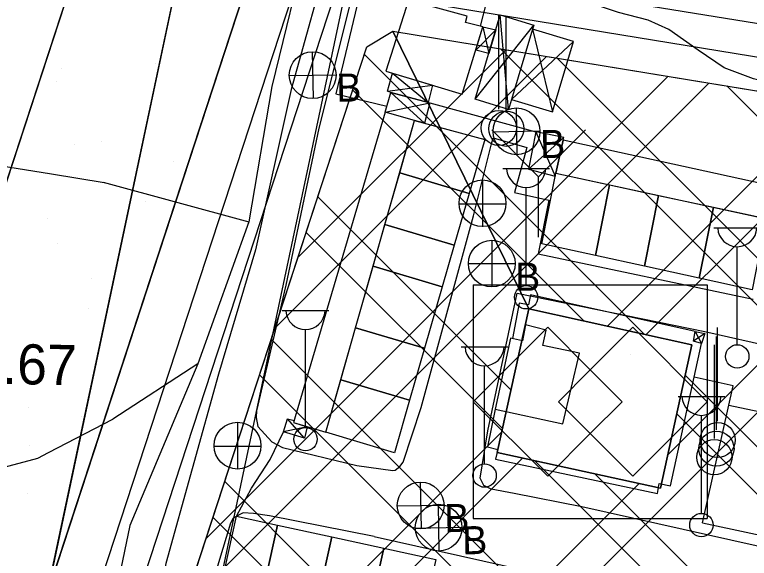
# Model space of a CAD drawing. Extents: x 417995 to 421451, y 4454518 to 4458015.
# Drawn here: x 419714.7 to 419824.7, y 4456072.3 to 4456153.7 of the extents above; entities that cross this region are included whole.
import ezdxf

# ---------------------------------------------------------------- set-up
doc = ezdxf.new("R2010")
doc.units = 0
for name, color, linetype in [('ADAKENARI', 7, 'Continuous'), ('B_Imalat', 7, 'Continuous'), ('B_Kapi', 7, 'Continuous'), ('B_Mesken', 7, 'Continuous'), ('B_Sundurma', 7, 'Continuous'), ('B_Teras', 7, 'Continuous'), ('B_Ticari', 7, 'Continuous'), ('KALDIRIM_FAT', 7, 'Continuous'), ('PL_AYA_PARK_DINLENME', 7, 'Continuous'), ('PL_KA_TARIM_ALANI', 7, 'Continuous'), ('PL_SOSYAL_TESIS', 7, 'Continuous'), ('PL_TOPLU_ISYERI', 7, 'Continuous'), ('S_Bayrak_Diregi', 7, 'Continuous'), ('S_Cad_Sok_Lambasi', 7, 'Continuous'), ('S_Rogar_Kapagi', 7, 'Continuous'), ('S_Rogar_Kapagi_Buski', 7, 'Continuous'), ('S_Yangin_Vanasi', 7, 'Continuous'), ('Sinir_Duvar_tek_tarafa_ait', 7, 'Continuous'), ('Sinir_itirazli_Mulkiyet', 7, 'Continuous'), ('Sinir_Parmaklik_bir_taraf', 7, 'Continuous'), ('Sinir_Tel_bir_taraf', 7, 'Continuous'), ('TRFAT_KULTURELTESIS', 7, 'Continuous'), ('TRFAT_PARKALANI', 7, 'Continuous'), ('TRFAT_SOSYAL', 7, 'Continuous'), ('TRFAT_TOPLUİŞYERLERİ', 7, 'Continuous'), ('Y_Kot_Noktasi', 7, 'Continuous'), ('Yol_Kaldirim_kenari_bordurtasi', 7, 'Continuous'), ('Yol_Sose', 7, 'Continuous')]:
    doc.layers.add(name, color=color, linetype=linetype)

msp = doc.modelspace()

# ---------------------------------------------------------------- linework, layer by layer
at = {"layer": 'ADAKENARI'}
for p, q in [((419679.75, 4456025.55), (419730.88, 4456181.8)), ((419712.12, 4456044.1), (419754.34, 4456173.09)), ((419767.44, 4456148.85), (419771.34, 4456151.21)), ((419771.34, 4456151.21), (420017.31, 4456110.85)), ((419740.97, 4456067.94), (419767.44, 4456148.85)), ((419786.95, 4456088.17), (419791.67, 4456109.65)), ((419791.67, 4456109.65), (419816.08, 4456104.28)), ((419816.08, 4456104.28), (419811.36, 4456082.8)), ((419811.36, 4456082.8), (419786.95, 4456088.17))]:
    msp.add_line(p, q, dxfattribs=at)
at = {"layer": 'B_Imalat'}
for points in [[(419770.18, 4456139.1), (419756.45, 4456092.62), (419761.32, 4456091.17), (419774.58, 4456137.83)], [(419774.58, 4456137.83), (419785.08, 4456134.99), (419782.75, 4456126.92), (419772.36, 4456130.02)], [(419843.42, 4456119.65), (419844.44, 4456124.45), (419796.82, 4456134.91), (419795.72, 4456129.95)], [(419772.36, 4456130.02), (419782.75, 4456126.92), (419780.52, 4456119.17), (419770.15, 4456122.26)], [(419795.72, 4456129.95), (419803.75, 4456128.21), (419801.65, 4456117.63), (419793.62, 4456119.38)], [(419803.75, 4456128.21), (419811.09, 4456126.63), (419808.99, 4456116.03), (419801.65, 4456117.63)], [(419811.09, 4456126.63), (419819.3, 4456124.85), (419817.19, 4456114.24), (419808.99, 4456116.03)], [(419819.3, 4456124.85), (419827.21, 4456123.15), (419825.1, 4456112.52), (419817.19, 4456114.24)], [(419770.15, 4456122.26), (419780.52, 4456119.17), (419778.73, 4456112.95), (419768.38, 4456116.03)], [(419768.38, 4456116.03), (419778.73, 4456112.95), (419776.08, 4456103.74), (419765.76, 4456106.81)], [(419765.76, 4456106.81), (419776.08, 4456103.74), (419773.84, 4456095.99), (419763.56, 4456099.04)], [(419763.56, 4456099.04), (419773.84, 4456095.99), (419771.57, 4456088.12), (419761.32, 4456091.17)], [(419747.94, 4456078.63), (419754.08, 4456077.29), (419751.76, 4456066.83), (419745.63, 4456068.2)], [(419754.08, 4456077.29), (419762.21, 4456075.53), (419759.87, 4456065), (419751.76, 4456066.83)], [(419762.21, 4456075.53), (419769.96, 4456073.85), (419767.61, 4456063.27), (419759.87, 4456065)], [(419769.96, 4456073.85), (419777.77, 4456072.15), (419775.41, 4456061.51), (419767.61, 4456063.27)]]:
    msp.add_lwpolyline(points, close=True, dxfattribs=at)
at = {"layer": 'B_Kapi'}
msp.add_lwpolyline([(419750.19, 4456082.82), (419752.98, 4456087.08)], dxfattribs=at)
at = {"layer": 'B_Mesken'}
msp.add_lwpolyline([(419773.65, 4456155.89), (419770.28, 4456145.21), (419781.72, 4456141.76), (419784.81, 4456151.85), (419782.21, 4456152.5), (419782.44, 4456153.44)], close=True, dxfattribs=at)
at = {"layer": 'B_Sundurma'}
for p, q in [((419788.61, 4456139.5), (419787.41, 4456153.64)), ((419783.62, 4456141.01), (419792.44, 4456152.12)), ((419784.81, 4456151.85), (419785.67, 4456147.85)), ((419786.74, 4456151.4), (419783.74, 4456148.35)), ((419792.24, 4456151.5), (419795.2, 4456139.15)), ((419789.07, 4456141), (419798.37, 4456149.64)), ((419771.29, 4456144.91), (419776.61, 4456140.53)), ((419770.51, 4456142.21), (419777.26, 4456143.11)), ((419771.01, 4456142.05), (419776.07, 4456137.42)), ((419770.18, 4456139.1), (419776.84, 4456140.46)), ((419796.93, 4456135.28), (419791.62, 4456130.54)), ((419792.74, 4456136.13), (419795.63, 4456129.52)), ((419818.01, 4456105.95), (419816.34, 4456104.8)), ((419816.56, 4456106.25), (419817.54, 4456104.48)), ((419758.08, 4456090.31), (419755.57, 4456093.2)), ((419758.52, 4456092), (419754.94, 4456091.22))]:
    msp.add_line(p, q, dxfattribs=at)
for points in [[(419792.24, 4456151.5), (419789.07, 4456141), (419788.61, 4456139.5), (419783.62, 4456141.01), (419787.41, 4456153.64), (419792.44, 4456152.12)], [(419784.81, 4456151.85), (419786.74, 4456151.4), (419785.67, 4456147.85), (419783.74, 4456148.35)], [(419792.24, 4456151.5), (419789.07, 4456141), (419795.2, 4456139.15), (419798.37, 4456149.64)], [(419771.01, 4456142.05), (419770.51, 4456142.21), (419771.29, 4456144.91), (419777.26, 4456143.11), (419776.61, 4456140.53)], [(419770.18, 4456139.1), (419771.01, 4456142.05), (419776.84, 4456140.46), (419776.07, 4456137.42), (419774.58, 4456137.83)], [(419796.82, 4456134.91), (419796.93, 4456135.28), (419792.74, 4456136.13), (419791.62, 4456130.54), (419795.63, 4456129.52), (419795.72, 4456129.95)], [(419816.56, 4456106.25), (419818.01, 4456105.95), (419817.54, 4456104.48), (419816.34, 4456104.8)], [(419758.52, 4456092), (419758.08, 4456090.31), (419754.94, 4456091.22), (419755.57, 4456093.2), (419756.54, 4456092.94), (419756.45, 4456092.62)]]:
    msp.add_lwpolyline(points, close=True, dxfattribs=at)
at = {"layer": 'B_Teras'}
msp.add_lwpolyline([(419799.28, 4456103.03), (419793.78, 4456104.17), (419794.26, 4456106.47), (419791.17, 4456107.27), (419790.72, 4456104.86), (419788.93, 4456105.27), (419786.64, 4456094.61), (419796.74, 4456092.45)], close=True, dxfattribs=at)
at = {"layer": 'B_Ticari'}
msp.add_lwpolyline([(419791.92, 4456111.77), (419791.64, 4456110.27), (419790.25, 4456110.51), (419789.22, 4456105.2), (419788.93, 4456105.27), (419786.64, 4456094.61), (419785.47, 4456089.01), (419787.03, 4456088.62), (419786.7, 4456087.17), (419810.92, 4456082.01), (419811.19, 4456083.49), (419812.88, 4456083.16), (419817.54, 4456104.48), (419816.34, 4456104.8), (419816.56, 4456106.25)], close=True, dxfattribs=at)
at = {"layer": 'KALDIRIM_FAT'}
for p, q in [((419726.93, 4456066.84), (419760.9, 4456170.65)), ((419732.63, 4456064.98), (419766.53, 4456168.56)), ((419764.54, 4456162.46), (420016.91, 4456121.05)), ((419762.96, 4456157.65), (420017.11, 4456115.95))]:
    msp.add_line(p, q, dxfattribs=at)
at = {"layer": 'PL_AYA_PARK_DINLENME'}
for points in [[(420118.96, 4457025.05), (419997.85, 4457034.52), (419976.45, 4456862.61), (419990.59, 4456775.21), (419973.03, 4456658.34), (419937.97, 4456539.69), (419817.34, 4456389.19), (419730.88, 4456181.8), (419679.75, 4456025.55), (419854.6, 4455987.6)], [(419859.9, 4456012.03), (419712.12, 4456044.1), (419754.34, 4456173.09), (419839.06, 4456376.31), (419960.56, 4456527.89), (419997.49, 4456652.91), (420015.89, 4456775.35), (420001.7, 4456863.07), (420019.71, 4457007.73), (420039.67, 4457006.17), (420110.63, 4457000.62), (420122.08, 4456999.73), (420124.45, 4456999.54)], [(420013.63, 4456854.22), (420021.56, 4456763.74), (419972.35, 4456528.79), (419896.15, 4456444.66), (419851.71, 4456390.68), (419781.86, 4456219.24), (419743.76, 4456181.14), (419715.18, 4456046.21), (419900.92, 4456001.76), (419824.72, 4455719.19), (419823.13, 4455660.45), (419756.46, 4455592.19), (419783.44, 4455525.52), (419794.56, 4455425.51), (419778.68, 4455323.91), (419819.96, 4455165.16), (419792.54, 4455014.98)], [(419884.24, 4455014.01), (419916.83, 4455187.99), (419837.29, 4455197.86), (419804.18, 4455325.18), (419819.77, 4455424.95), (419807.91, 4455531.7), (419785.76, 4455586.42), (419835.59, 4455637.43), (419842.19, 4455646.09), (419927.54, 4456021.09), (419744.69, 4456064.85), (419766.68, 4456168.71), (419803.1, 4456205.13), (419873.42, 4456377.73), (419915.08, 4456428.31), (419995.43, 4456517.04), (420046.79, 4456762.24), (420038.67, 4456854.78)]]:
    msp.add_lwpolyline(points, dxfattribs=at)
at = {"layer": 'PL_KA_TARIM_ALANI'}
msp.add_line((419715.18, 4456046.21), (419743.76, 4456181.14), dxfattribs=at)
at = {"layer": 'PL_SOSYAL_TESIS'}
msp.add_lwpolyline([(419816.08, 4456104.28), (419811.36, 4456082.8), (419786.95, 4456088.17), (419791.67, 4456109.65)], close=True, dxfattribs=at)
at = {"layer": 'PL_TOPLU_ISYERI'}
msp.add_lwpolyline([(419864.15, 4456031.57), (419747.27, 4456056.94), (419745.58, 4456057.5), (419744.04, 4456058.4), (419742.72, 4456059.59), (419741.68, 4456061.04), (419740.96, 4456062.67), (419740.59, 4456064.41), (419740.59, 4456066.2), (419740.97, 4456067.94), (419767.44, 4456148.85), (419771.34, 4456151.21), (419791.67, 4456109.65), (419786.95, 4456088.17), (419811.36, 4456082.8), (419816.08, 4456104.28), (419791.67, 4456109.65), (419771.34, 4456151.21), (420017.31, 4456110.85)], dxfattribs=at)
at = {"layer": 'S_Bayrak_Diregi'}
for p, q in [((419787.18, 4456139.54), (419787.18, 4456153.54)), ((419788.29, 4456139.42), (419788.29, 4456153.42)), ((419819.93, 4456092.85), (419819.93, 4456106.85)), ((419819.74, 4456091.53), (419819.74, 4456105.53)), ((419819.44, 4456090.26), (419819.44, 4456104.26))]:
    msp.add_line(p, q, dxfattribs=at)
for centre in [(419787.19, 4456136.72), (419788.3, 4456136.6), (419819.94, 4456090.03), (419819.75, 4456088.71), (419819.45, 4456087.45)]:
    msp.add_circle(centre, 2.63, dxfattribs=at)
at = {"layer": 'S_Cad_Sok_Lambasi'}
for p, q in [((419787.78, 4456130.63), (419794.78, 4456130.63)), ((419791.28, 4456113.13), (419791.28, 4456127.81)), ((419819.37, 4456121.78), (419826.37, 4456121.78)), ((419822.87, 4456104.28), (419822.87, 4456118.96)), ((419754.75, 4456109.39), (419761.75, 4456109.39)), ((419758.25, 4456091.89), (419758.25, 4456106.56)), ((419781.55, 4456103.95), (419788.55, 4456103.95)), ((419785.05, 4456086.45), (419785.05, 4456101.13)), ((419814, 4456096.54), (419821, 4456096.54)), ((419817.5, 4456079.04), (419817.5, 4456093.71))]:
    msp.add_line(p, q, dxfattribs=at)
for centre in [(419791.28, 4456111.38), (419822.87, 4456102.53), (419758.25, 4456090.14), (419785.05, 4456084.7), (419817.5, 4456077.29)]:
    msp.add_circle(centre, 1.75, dxfattribs=at)
for centre in [(419791.28, 4456130.73), (419822.87, 4456121.88), (419758.25, 4456109.49), (419785.05, 4456104.06), (419817.5, 4456096.64)]:
    msp.add_arc(centre, 2.93, 183.298, 356.9072, dxfattribs=at)
at = {"layer": 'S_Rogar_Kapagi'}
for p, q in [((419784.79, 4456121.93), (419784.79, 4456128.93)), ((419781.22, 4456125.39), (419788.22, 4456125.39)), ((419748.13, 4456085.65), (419748.13, 4456092.65)), ((419744.56, 4456089.11), (419751.56, 4456089.11))]:
    msp.add_line(p, q, dxfattribs=at)
for centre in [(419784.74, 4456125.45), (419748.08, 4456089.17)]:
    msp.add_circle(centre, 3.5, dxfattribs=at)
at = {"layer": 'S_Rogar_Kapagi_Buski'}
for p, q in [((419759.27, 4456148.13), (419759.39, 4456141.13)), ((419755.83, 4456144.57), (419762.83, 4456144.69)), ((419789.77, 4456139.71), (419789.89, 4456132.71)), ((419786.33, 4456136.15), (419793.33, 4456136.27)), ((419786.13, 4456119.92), (419786.13, 4456112.92)), ((419782.63, 4456116.42), (419789.63, 4456116.42)), ((419775.43, 4456083.71), (419775.55, 4456076.71)), ((419771.99, 4456080.15), (419778.99, 4456080.27)), ((419778.11, 4456080.4), (419778.23, 4456073.4)), ((419774.67, 4456076.84), (419781.67, 4456076.96))]:
    msp.add_line(p, q, dxfattribs=at)
for centre in [(419759.33, 4456144.63), (419789.83, 4456136.21), (419786.13, 4456116.42), (419775.49, 4456080.21), (419778.17, 4456076.9)]:
    msp.add_circle(centre, 3.5, dxfattribs=at)
at = {"layer": 'S_Yangin_Vanasi'}
for p, q in [((419793.13, 4456129.42), (419786.13, 4456136.42)), ((419793.13, 4456129.42), (419800.17, 4456136.42)), ((419793.13, 4456120.36), (419793.13, 4456129.42))]:
    msp.add_line(p, q, dxfattribs=at)
at = {"layer": 'Sinir_Duvar_tek_tarafa_ait'}
msp.add_lwpolyline([(419776.84, 4456140.46), (419792.74, 4456136.13)], dxfattribs=at)
at = {"layer": 'Sinir_itirazli_Mulkiyet'}
for points in [[(419758.64, 4456165.24), (419753.22, 4456142.92), (419749.78, 4456122.66), (419742.15, 4456101.42), (419729.42, 4456093.16)], [(419534.85, 4456158.13), (419575.69, 4456150.54), (419612.96, 4456142.42), (419636.91, 4456139.59), (419666.18, 4456138.3), (419704.62, 4456132.37), (419720.25, 4456129.85)], [(419684.68, 4456135.45), (419679.43, 4456088.53), (419679.31, 4456084.53), (419679.31, 4456084.26), (419679.57, 4456083.83), (419682.37, 4456083.13), (419686.36, 4456082.52), (419695.02, 4456082.76), (419711.61, 4456085.56), (419718.18, 4456087.29), (419719.81, 4456088.14)], [(419720.25, 4456129.85), (419728.12, 4456128.58)], [(419727.97, 4456128.6), (419749.78, 4456122.66)], [(419742.15, 4456101.42), (419731.98, 4456077.21), (419728.45, 4456060.42), (419727.9, 4456054.49), (419728.02, 4456049.68), (419728.09, 4456047.57), (419728.89, 4456044.63), (419730.02, 4456041.47), (419732.24, 4456038.6)], [(419719.81, 4456088.14), (419729.42, 4456093.16)]]:
    msp.add_lwpolyline(points, dxfattribs=at)
at = {"layer": 'Sinir_Parmaklik_bir_taraf'}
msp.add_lwpolyline([(419765.97, 4456155.16), (419762.79, 4456141.82), (419770.43, 4456140)], dxfattribs=at)
at = {"layer": 'Sinir_Tel_bir_taraf'}
for points in [[(419849.37, 4456132.69), (419844.11, 4456135.1), (419842.3, 4456136.33), (419841.45, 4456137.16), (419839.85, 4456138.44), (419837.72, 4456139.94), (419834.46, 4456141.68), (419832.37, 4456142.38), (419828.44, 4456143.27), (419825.32, 4456144.09), (419820.93, 4456145.7), (419817.03, 4456148.38), (419812.61, 4456151.44), (419809.51, 4456152.86), (419805.1, 4456153.98), (419801.66, 4456155.13), (419799.43, 4456156.8), (419797.08, 4456158.2), (419792.72, 4456161.53), (419784.09, 4456165.28), (419773.42, 4456169.24)], [(419771.56, 4456161.89), (419784.36, 4456157.21), (419785.65, 4456156.86), (419784.4, 4456151.96)], [(419752.98, 4456087.08), (419754.94, 4456091.22)], [(419747.94, 4456078.63), (419750.19, 4456082.82)]]:
    msp.add_lwpolyline(points, dxfattribs=at)
at = {"layer": 'TRFAT_KULTURELTESIS'}
msp.add_line((419806.95, 4456102.8), (419806.95, 4456102.8), dxfattribs=at)
at = {"layer": 'TRFAT_PARKALANI'}
for p, q in [((419735.82, 4456146.3), (419735.82, 4456146.3)), ((419721.81, 4456145.58), (419721.81, 4456145.58)), ((419721.05, 4456143.7), (419721.05, 4456143.7)), ((419742.48, 4456137.32), (419742.48, 4456137.32)), ((419723.69, 4456134.24), (419723.69, 4456134.24)), ((419727.71, 4456134.72), (419727.71, 4456134.72)), ((419738.46, 4456131.64), (419738.46, 4456131.64)), ((419734.37, 4456125.74), (419734.37, 4456125.74)), ((419719.59, 4456123.14), (419719.59, 4456123.14)), ((419721.08, 4456119.47), (419721.08, 4456119.47)), ((419726.25, 4456114.16), (419726.25, 4456114.16)), ((419725.77, 4456109.75), (419725.77, 4456109.75)), ((419718.14, 4456102.57), (419718.14, 4456102.57)), ((419716.74, 4456094.85), (419716.74, 4456094.85)), ((419724.8, 4456093.59), (419724.8, 4456093.59)), ((419716.88, 4456089.23), (419716.88, 4456089.23)), ((419716.69, 4456082.01), (419716.69, 4456082.01))]:
    msp.add_line(p, q, dxfattribs=at)
at = {"layer": 'TRFAT_SOSYAL'}
for p, q in [((419783.37, 4456113.25), (419783.37, 4456078.25)), ((419783.37, 4456113.25), (419818.37, 4456113.25)), ((419818.37, 4456113.25), (419818.37, 4456078.25)), ((419783.37, 4456095.75), (419794.51, 4456106.89)), ((419794.51, 4456106.89), (419800.87, 4456100.52)), ((419800.87, 4456100.52), (419807.24, 4456106.89)), ((419807.24, 4456106.89), (419818.37, 4456095.75)), ((419796.1, 4456095.75), (419800.87, 4456100.52)), ((419800.87, 4456100.52), (419805.65, 4456095.75)), ((419783.37, 4456095.75), (419794.51, 4456084.61)), ((419796.1, 4456095.75), (419800.87, 4456090.98)), ((419805.65, 4456095.75), (419800.87, 4456090.98)), ((419818.37, 4456095.75), (419807.24, 4456084.61)), ((419800.87, 4456090.98), (419794.51, 4456084.61)), ((419800.87, 4456090.98), (419807.24, 4456084.61)), ((419783.37, 4456078.25), (419818.37, 4456078.25))]:
    msp.add_line(p, q, dxfattribs=at)
msp.add_lwpolyline([(419796.1, 4456095.75), (419800.87, 4456100.52), (419805.65, 4456095.75), (419800.87, 4456090.98)], close=True, dxfattribs=at)
at = {"layer": 'TRFAT_TOPLUİŞYERLERİ'}
for p, q in [((419788.25, 4456148.44), (419757.13, 4456117.31)), ((419787.46, 4456148.57), (419954, 4455982.02)), ((419794.32, 4456147.44), (419753.69, 4456106.8)), ((419767.08, 4456147.73), (419808.96, 4456105.85)), ((419795.91, 4456147.18), (419962.72, 4455980.37)), ((419812.55, 4456144.45), (419743.37, 4456075.27)), ((419818.62, 4456143.45), (419740.59, 4456065.42)), ((419821.29, 4456143.02), (419988.89, 4455975.42)), ((419765.34, 4456142.4), (419799.9, 4456107.84)), ((419836.84, 4456140.46), (419803.44, 4456107.06)), ((419842.92, 4456139.47), (419809.24, 4456105.79)), ((419861.14, 4456136.48), (419812.46, 4456087.79)), ((419867.22, 4456135.48), (419781.29, 4456049.56)), ((419760.11, 4456126.42), (419789, 4456097.52)), ((419758.36, 4456121.09), (419787.73, 4456091.72)), ((419753.13, 4456105.11), (419816.28, 4456041.96)), ((419751.39, 4456099.78), (419807.25, 4456043.92)), ((419815.08, 4456099.73), (419927.83, 4455986.98)), ((419813.81, 4456093.93), (419919.11, 4455988.63)), ((419787.63, 4456091.25), (419752.24, 4456055.86)), ((419790.78, 4456087.33), (419758.05, 4456054.6)), ((419792.51, 4456086.95), (419843.37, 4456036.08)), ((419801.57, 4456084.95), (419852.41, 4456034.12)), ((419746.16, 4456083.8), (419780.15, 4456049.8)), ((419808.17, 4456083.5), (419775.48, 4456050.82)), ((419744.41, 4456078.47), (419771.12, 4456051.76))]:
    msp.add_line(p, q, dxfattribs=at)
at = {"layer": 'Yol_Kaldirim_kenari_bordurtasi'}
for points in [[(419817.65, 4456077.64), (419822.25, 4456098.11), (419816.44, 4456099.43)], [(419817.65, 4456077.64), (419832.84, 4456074.36), (419836.5, 4456092.04), (419821.6, 4456095.2)]]:
    msp.add_lwpolyline(points, dxfattribs=at)
at = {"layer": 'Yol_Sose'}
for points in [[(419730.97, 4456254.14), (419776.16, 4456245.16), (419786.85, 4456242.91), (419788.84, 4456242.46), (419788.87, 4456242.46), (419788.98, 4456242.35), (419789.02, 4456241.95), (419782.28, 4456225.62), (419773.49, 4456205.61), (419767.76, 4456184.46), (419762.13, 4456164.18), (419756.12, 4456142.49), (419750.76, 4456118.47), (419745.22, 4456099.89), (419737.35, 4456071.55), (419736.1, 4456064.85), (419735.96, 4456063.85)], [(419765.35, 4456157.03), (419760.23, 4456136.67), (419755.29, 4456113.19), (419750.93, 4456094.38), (419750.85, 4456093.41), (419751.1, 4456092.03), (419753.24, 4456089.76), (419754.79, 4456088.89), (419765.92, 4456086.2), (419771.32, 4456085.46), (419771.67, 4456085.53), (419772.38, 4456086.03), (419772.88, 4456086.72), (419775.57, 4456094.89), (419783.4, 4456123.55), (419786.08, 4456134.34)], [(419786.08, 4456134.34), (419786.32, 4456135.25), (419791.37, 4456133.79), (419789.53, 4456127.07), (419794.68, 4456125.91), (419793.08, 4456117.86), (419825.24, 4456111.11)], [(419789.47, 4456082.03), (419786.05, 4456082.64), (419784.92, 4456083.23), (419784.4, 4456084.3), (419785.52, 4456091.41), (419789.91, 4456111.99), (419818.01, 4456106.27), (419839.28, 4456101.46), (419836.51, 4456086.33), (419833.28, 4456072.48), (419799.6, 4456080.02), (419789.47, 4456082.03)], [(419768.51, 4456075.57), (419752.87, 4456078.67), (419750.47, 4456079.02), (419748.95, 4456079.11), (419748.41, 4456078.87), (419747.45, 4456078.3), (419747.03, 4456077.58), (419745.23, 4456071.62), (419743.34, 4456064.98), (419742.96, 4456062.4)], [(419768.51, 4456075.57), (419816.86, 4456064.73), (419862.73, 4456054.65), (419888.23, 4456049.33), (419888.26, 4456049.33), (419889.72, 4456049.54), (419910.97, 4456058.76), (419938.94, 4456053.33), (419935.74, 4456035.79), (419931.94, 4456015.16), (419929.85, 4456005.36), (419934.81, 4456004.36), (419935.59, 4456008.29), (420020.93, 4455992.2)]]:
    msp.add_lwpolyline(points, dxfattribs=at)

# ---------------------------------------------------------------- texts
at = {"layer": 'S_Rogar_Kapagi_Buski'}
for p in [(419762.9, 4456140.63), (419793.4, 4456132.2), (419779.06, 4456076.21), (419781.74, 4456072.9)]:
    msp.add_text('B', height=4.2, rotation=1, dxfattribs=at).set_placement(p)
msp.add_text('B', height=4.2, dxfattribs=at).set_placement((419789.63, 4456112.35))
at = {"layer": 'Y_Kot_Noktasi'}
msp.add_text('88.67', height=6, rotation=359.0723, dxfattribs=at).set_placement((419703.91, 4456098.55))

doc.saveas('drawing.dxf')
